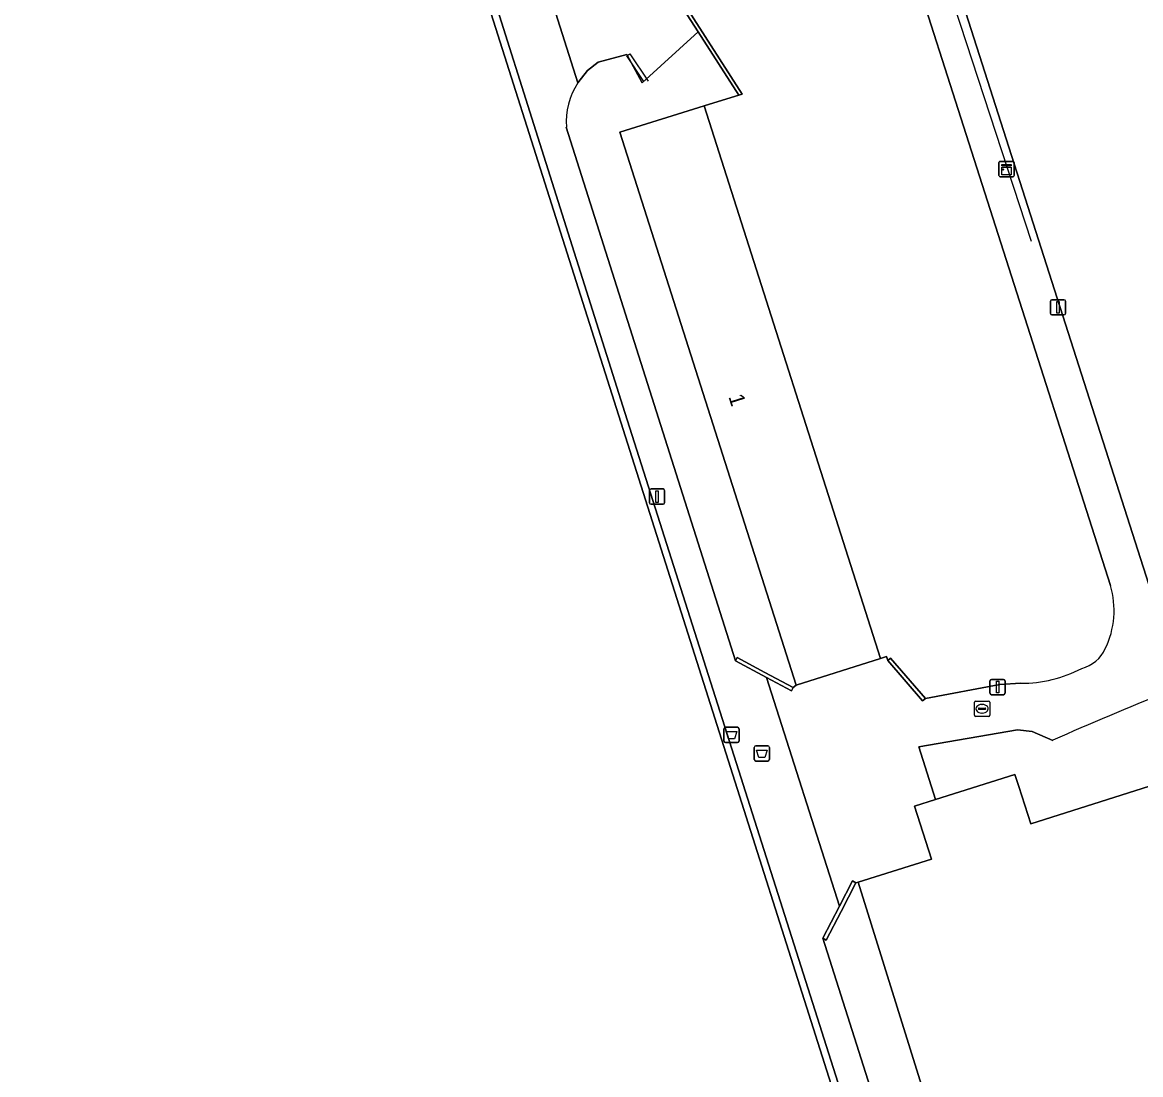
# Model space of a CAD drawing. Extents: x 158086 to 159499, y 382904 to 383981.
# Drawn here: x 159068.8 to 159142, y 383103.4 to 383172.2 of the extents above; entities that cross this region are included whole.
import ezdxf

# ---------------------------------------------------------------- set-up
doc = ezdxf.new("R2010")
doc.units = 0
for name, color, linetype in [('IMGEO_Afvalbak', 7, 'Continuous'), ('IMGEO_Hek', 7, 'Continuous'), ('IMGEO_Kast', 7, 'Continuous'), ('IMGEO_Kolk', 7, 'Continuous'), ('IMGEO_Lichtmast', 7, 'Continuous'), ('IMGEO_Muur', 7, 'Continuous'), ('IMGEO_Pand', 7, 'Continuous'), ('IMGEO_Pand_nummerreeks', 7, 'Continuous'), ('IMGEO_Terreindeel_gesloten', 7, 'Continuous'), ('IMGEO_Voetpad_open', 7, 'Continuous')]:
    doc.layers.add(name, color=color, linetype=linetype)

msp = doc.modelspace()

# ---------------------------------------------------------------- linework, layer by layer
at = {"layer": 'IMGEO_Afvalbak'}
for p, q in [((159114.732, 383125.181), (159114.732, 383125.981)), ((159114.732, 383125.981), (159114.732, 383125.181)), ((159114.832, 383126.081), (159115.622, 383126.081)), ((159115.622, 383126.081), (159114.832, 383126.081)), ((159115.722, 383125.981), (159115.722, 383125.181)), ((159115.722, 383125.181), (159115.722, 383125.981)), ((159115.622, 383125.081), (159114.832, 383125.081)), ((159114.832, 383125.081), (159115.622, 383125.081)), ((159116.715, 383123.97), (159116.715, 383124.77)), ((159116.715, 383124.77), (159116.715, 383123.97)), ((159116.815, 383124.87), (159117.605, 383124.87)), ((159117.605, 383124.87), (159116.815, 383124.87)), ((159117.705, 383124.77), (159117.705, 383123.97)), ((159117.705, 383123.97), (159117.705, 383124.77)), ((159117.605, 383123.87), (159116.815, 383123.87)), ((159116.815, 383123.87), (159117.605, 383123.87))]:
    msp.add_line(p, q, dxfattribs=at)
for points in [[(159114.875, 383125.795), (159115.579, 383125.795), (159115.43, 383125.325), (159115.024, 383125.325), (159114.875, 383125.795)], [(159116.858, 383124.584), (159117.562, 383124.584), (159117.413, 383124.114), (159117.007, 383124.114), (159116.858, 383124.584)]]:
    msp.add_lwpolyline(points, dxfattribs=at)
for centre, start, end in [((159114.832, 383125.981), 90, 180), ((159114.832, 383125.981), 90, 180), ((159115.622, 383125.981), 0, 90), ((159115.622, 383125.981), 360, 90), ((159114.832, 383125.181), 180, 270), ((159114.832, 383125.181), 180, 270), ((159115.622, 383125.181), 270, 0), ((159115.622, 383125.181), 270, 0), ((159116.815, 383124.77), 90, 180), ((159116.815, 383124.77), 90, 180), ((159117.605, 383124.77), 0, 90), ((159117.605, 383124.77), 360, 90), ((159116.815, 383123.97), 180, 270), ((159116.815, 383123.97), 180, 270), ((159117.605, 383123.97), 270, 0), ((159117.605, 383123.97), 270, 0)]:
    msp.add_arc(centre, 0.1, start, end, dxfattribs=at)
at = {"layer": 'IMGEO_Hek'}
for points in [[(159093.966, 383191.844), (159108.125, 383147.064), (159126.439, 383089.532), (159057.655, 383067.6), (159045.555, 383105.615)], [(159127.081, 383181.524), (159134.816, 383157.855)]]:
    msp.add_lwpolyline(points, dxfattribs=at)
at = {"layer": 'IMGEO_Kast'}
for p, q in [((159132.793, 383163.072), (159133.634, 383163.072)), ((159133.634, 383163.072), (159132.793, 383163.072)), ((159132.718, 383162.147), (159132.718, 383162.988)), ((159132.718, 383162.988), (159132.718, 383162.147)), ((159133.718, 383162.997), (159133.718, 383162.156)), ((159133.718, 383162.156), (159133.718, 383162.997)), ((159133.643, 383162.072), (159132.802, 383162.072)), ((159132.802, 383162.072), (159133.643, 383162.072))]:
    msp.add_line(p, q, dxfattribs=at)
for points in [[(159132.913, 383162.862), (159133.513, 383162.862), (159133.513, 383162.777), (159132.913, 383162.777), (159132.913, 383162.862)], [(159132.913, 383162.687), (159133.513, 383162.687), (159133.513, 383162.198), (159132.913, 383162.198), (159132.913, 383162.687)]]:
    msp.add_lwpolyline(points, dxfattribs=at)
msp.add_circle((159132.997, 383162.536), 0.0377, dxfattribs=at)
for centre, start, end in [((159132.796, 383162.994), 92.4484, 184.28452), ((159132.796, 383162.994), 92.4484, 184.28452), ((159133.64, 383162.994), 2.4484, 94.28452), ((159133.64, 383162.994), 2.4484, 94.28452), ((159132.796, 383162.15), 182.4484, 274.28452), ((159132.796, 383162.15), 182.4484, 274.28452), ((159133.64, 383162.15), 272.4484, 4.28452), ((159133.64, 383162.15), 272.4484, 4.28452)]:
    msp.add_arc(centre, 0.0779, start, end, dxfattribs=at)
at = {"layer": 'IMGEO_Kolk'}
for p, q in [((159131.111, 383126.866), (159131.111, 383127.718)), ((159131.186, 383127.792), (159132.038, 383127.792)), ((159131.37, 383127.286), (159131.37, 383127.298)), ((159131.808, 383127.249), (159131.41, 383127.249)), ((159131.413, 383127.335), (159131.811, 383127.335)), ((159131.599, 383127.572), (159131.624, 383127.572)), ((159131.854, 383127.298), (159131.854, 383127.286)), ((159132.112, 383127.718), (159132.112, 383126.866)), ((159132.038, 383126.792), (159131.186, 383126.792)), ((159131.622, 383127.012), (159131.597, 383127.012))]:
    msp.add_line(p, q, dxfattribs=at)
for points in [[(159131.111, 383126.866), (159131.111, 383127.718)], [(159131.186, 383127.792), (159132.038, 383127.792)], [(159132.112, 383127.718), (159132.112, 383126.866)], [(159132.038, 383126.792), (159131.186, 383126.792)]]:
    msp.add_lwpolyline(points, dxfattribs=at)
for centre, radius, start, end in [((159131.188, 383127.716), 0.0765, 91.55205, 178.44795), ((159131.188, 383127.716), 0.0765, 91.55205, 178.44795), ((159131.41, 383127.295), 0.0403, 85.87752, 175.75265), ((159131.407, 383127.285), 0.0366, 178.93798, 274.71019), ((159131.811, 383127.292), 0.043, 264.86636, 352.45326), ((159131.815, 383127.297), 0.0386, 1.73085, 96.63898), ((159132.036, 383127.716), 0.0765, 1.55205, 88.44795), ((159132.036, 383127.716), 0.0765, 1.55205, 88.44795), ((159131.188, 383126.868), 0.0765, 181.55205, 268.44795), ((159131.188, 383126.868), 0.0765, 181.55205, 268.44795), ((159132.036, 383126.868), 0.0765, 271.55205, 358.44795), ((159132.036, 383126.868), 0.0765, 271.55205, 358.44795)]:
    msp.add_arc(centre, radius, start, end, dxfattribs=at)
for centre, major_axis, ratio, start_param, end_param in [((159131.598, 383127.292), (-0.387, 0.002), 0.722429, 4.712389, 7.853982), ((159131.623, 383127.292), (-0.39, 0.002), 0.717154, 1.570796, 4.712389)]:
    msp.add_ellipse(centre, major_axis=major_axis, ratio=ratio, start_param=start_param, end_param=end_param, dxfattribs=at)
at = {"layer": 'IMGEO_Lichtmast'}
for p, q in [((159136.079, 383153.131), (159136.079, 383153.931)), ((159136.079, 383153.931), (159136.079, 383153.131)), ((159136.179, 383154.031), (159136.969, 383154.031)), ((159136.969, 383154.031), (159136.179, 383154.031)), ((159137.069, 383153.931), (159137.069, 383153.131)), ((159137.069, 383153.131), (159137.069, 383153.931)), ((159136.969, 383153.031), (159136.179, 383153.031)), ((159136.179, 383153.031), (159136.969, 383153.031)), ((159109.861, 383140.76), (159109.861, 383141.56)), ((159109.861, 383141.56), (159109.861, 383140.76)), ((159109.961, 383141.66), (159110.751, 383141.66)), ((159110.751, 383141.66), (159109.961, 383141.66)), ((159110.851, 383141.56), (159110.851, 383140.76)), ((159110.851, 383140.76), (159110.851, 383141.56)), ((159110.751, 383140.66), (159109.961, 383140.66)), ((159109.961, 383140.66), (159110.751, 383140.66)), ((159132.128, 383128.312), (159132.128, 383129.112)), ((159132.128, 383129.112), (159132.128, 383128.312)), ((159132.228, 383129.212), (159133.018, 383129.212)), ((159133.018, 383129.212), (159132.228, 383129.212)), ((159133.118, 383129.112), (159133.118, 383128.312)), ((159133.118, 383128.312), (159133.118, 383129.112)), ((159133.018, 383128.212), (159132.228, 383128.212)), ((159132.228, 383128.212), (159133.018, 383128.212))]:
    msp.add_line(p, q, dxfattribs=at)
for points in [[(159136.499, 383153.906), (159136.649, 383153.906), (159136.649, 383153.156), (159136.499, 383153.156), (159136.499, 383153.906)], [(159110.281, 383141.535), (159110.431, 383141.535), (159110.431, 383140.785), (159110.281, 383140.785), (159110.281, 383141.535)], [(159132.548, 383129.087), (159132.698, 383129.087), (159132.698, 383128.337), (159132.548, 383128.337), (159132.548, 383129.087)]]:
    msp.add_lwpolyline(points, dxfattribs=at)
for centre, start, end in [((159136.179, 383153.931), 90, 180), ((159136.179, 383153.931), 90, 180), ((159136.969, 383153.931), 0, 90), ((159136.969, 383153.931), 360, 90), ((159136.179, 383153.131), 180, 270), ((159136.179, 383153.131), 180, 270), ((159136.969, 383153.131), 270, 0), ((159136.969, 383153.131), 270, 0), ((159109.961, 383141.56), 90, 180), ((159109.961, 383141.56), 90, 180), ((159110.751, 383141.56), 0, 90), ((159110.751, 383141.56), 360, 90), ((159109.961, 383140.76), 180, 270), ((159109.961, 383140.76), 180, 270), ((159110.751, 383140.76), 270, 0), ((159110.751, 383140.76), 270, 0), ((159132.228, 383129.112), 90, 180), ((159132.228, 383129.112), 90, 180), ((159133.018, 383129.112), 0, 90), ((159133.018, 383129.112), 360, 90), ((159132.228, 383128.312), 180, 270), ((159132.228, 383128.312), 180, 270), ((159133.018, 383128.312), 270, 0), ((159133.018, 383128.312), 270, 0)]:
    msp.add_arc(centre, 0.1, start, end, dxfattribs=at)
at = {"layer": 'IMGEO_Muur'}
for points in [[(159108.126, 383179.653), (159107.9, 383179.523), (159113.046, 383171.536), (159115.707, 383167.406), (159115.915, 383167.47)], [(159119.252, 383128.672), (159117.412, 383129.655), (159115.585, 383130.632), (159115.476, 383130.428), (159117.513, 383129.34), (159119.143, 383128.468)], [(159125.627, 383130.608), (159125.451, 383130.457), (159127.724, 383127.808), (159127.902, 383127.956)], [(159122.391, 383114.048), (159123.359, 383115.921), (159123.139, 383116.034), (159122.284, 383114.381), (159121.202, 383112.288), (159121.422, 383112.174)]]:
    msp.add_lwpolyline(points, close=True, dxfattribs=at)
for points in [[(159108.375, 383169.96), (159108.569, 383170.11), (159109.766, 383168.313)], [(159109.481, 383168.286), (159108.375, 383169.96)]]:
    msp.add_lwpolyline(points, dxfattribs=at)
at = {"layer": 'IMGEO_Pand'}
msp.add_lwpolyline([(159113.435, 383166.704), (159107.924, 383164.97), (159119.462, 383128.834), (159124.967, 383130.586)], close=True, dxfattribs=at)
msp.add_lwpolyline([(159171.677, 383131.471), (159134.793, 383119.76), (159134.016, 383122.207), (159133.764, 383123.001), (159128.574, 383121.353), (159127.197, 383120.916), (159128.297, 383117.452), (159123.505, 383115.955), (159132.761, 383086.342), (159118.314, 383081.707), (159118.378, 383081.504), (159121.358, 383082.451), (159122.185, 383082.714), (159126.151, 383070.2), (159125.366, 383069.936), (159122.333, 383069.027), (159122.387, 383068.801), (159126.434, 383070.022), (159127.682, 383066.2), (159130.276, 383066.985), (159138.499, 383069.642), (159138.569, 383069.416), (159143.791, 383071.098)], dxfattribs=at)
at = {"layer": 'IMGEO_Terreindeel_gesloten'}
for points in [[(159224.58, 383233.873), (159185.281, 383221.286), (159184.386, 383221.001), (159181.525, 383220.089), (159180.574, 383219.786), (159165.688, 383214.968), (159164.669, 383214.641), (159161.812, 383213.726), (159160.86, 383213.421), (159136.883, 383205.771), (159136.521, 383205.653), (159121.589, 383200.782), (159143.574, 383132.142), (159246.571, 383165.223), (159235.831, 383198.766)], [(159093.966, 383191.844), (159093.702, 383192.677), (159024.774, 383170.651), (159036.947, 383132.672), (159037.074, 383132.711), (159038.281, 383128.79), (159038.215, 383128.69), (159044.288, 383109.626), (159044.443, 383109.573), (159045.681, 383105.654), (159045.555, 383105.615), (159057.655, 383067.6), (159126.439, 383089.532), (159108.125, 383147.064)], [(159093.36, 383192.082), (159025.463, 383170.406), (159046.059, 383105.549), (159058.021, 383068.168), (159125.835, 383089.834)], [(159093.36, 383192.082), (159125.835, 383089.834), (159058.021, 383068.168), (159046.059, 383105.549), (159025.463, 383170.406)], [(159123.505, 383115.955), (159123.359, 383115.921), (159122.391, 383114.048), (159121.422, 383112.174), (159121.202, 383112.288), (159124.728, 383101.18), (159128.806, 383087.772), (159117.43, 383084.219), (159117.635, 383083.661), (159118.314, 383081.707), (159132.761, 383086.342)]]:
    msp.add_lwpolyline(points, close=True, dxfattribs=at)
for points in [[(159140.005, 383135.341), (159124.966, 383182.347)], [(159107.9, 383179.523), (159108.126, 383179.653), (159115.915, 383167.47), (159115.707, 383167.406), (159114.068, 383166.903), (159113.435, 383166.704), (159124.967, 383130.586), (159125.369, 383130.714), (159125.451, 383130.457), (159125.627, 383130.608), (159127.902, 383127.956), (159132.784, 383128.867), (159134.147, 383128.959)], [(159107.924, 383164.97), (159113.435, 383166.704), (159114.068, 383166.903), (159115.707, 383167.406), (159113.046, 383171.536), (159109.379, 383168.2), (159108.377, 383170.064), (159106.505, 383169.548), (159105.805, 383169.02), (159105.167, 383168.195)], [(159104.423, 383165.308), (159115.476, 383130.428), (159115.585, 383130.632), (159117.412, 383129.655), (159119.252, 383128.672), (159119.462, 383128.834), (159107.924, 383164.97)], [(159136.233, 383125.228), (159134.896, 383125.809), (159133.93, 383125.912), (159127.478, 383124.793), (159128.574, 383121.353), (159133.764, 383123.001), (159134.016, 383122.207), (159134.793, 383119.76), (159171.677, 383131.471)]]:
    msp.add_lwpolyline(points, dxfattribs=at)
for centre, radius, start, end in [((159109.071, 383165.65), 4.66, 146.89324, 184.20459), ((159134.587, 383133.709), 5.659, 333.98369, 16.76109), ((159213.782, 382951.766), 190.008, 109.21608, 114.08765), ((159137.594, 383132.138), 2.269, 283.58057, 336.3145), ((159134.222, 383137.273), 8.314, 269.48632, 298.0164)]:
    msp.add_arc(centre, radius, start, end, dxfattribs=at)
at = {"layer": 'IMGEO_Voetpad_open'}
for points in [[(159235.831, 383198.766), (159246.571, 383165.223), (159143.574, 383132.142), (159121.589, 383200.782)], [(159103.308, 383194.879), (159097.332, 383192.938), (159105.167, 383168.195), (159105.805, 383169.02), (159106.505, 383169.548), (159108.377, 383170.064), (159109.379, 383168.2), (159113.046, 383171.536), (159107.9, 383179.523)], [(159105.167, 383168.195), (159097.332, 383192.938), (159096.942, 383194.171), (159023.026, 383170.55), (159034.595, 383134.324), (159033.953, 383133.432), (159043.25, 383104.464), (159055.525, 383065.672), (159055.84, 383064.666), (159055.93, 383064.378), (159057.976, 383065.027), (159111.34, 383081.965)], [(159123.931, 383184.753), (159124.481, 383183.712), (159124.966, 383182.347), (159140.005, 383135.341)], [(159111.34, 383081.965), (159111.431, 383081.679), (159117.635, 383083.661), (159117.43, 383084.219), (159128.806, 383087.772), (159124.728, 383101.18), (159121.202, 383112.288), (159122.284, 383114.381), (159117.513, 383129.34), (159115.476, 383130.428), (159104.423, 383165.308)], [(159134.147, 383128.959), (159132.784, 383128.867), (159127.902, 383127.956), (159127.724, 383127.808), (159125.451, 383130.457), (159125.369, 383130.714), (159124.967, 383130.586), (159119.462, 383128.834), (159119.252, 383128.672), (159119.143, 383128.468), (159117.513, 383129.34), (159122.284, 383114.381), (159123.139, 383116.034), (159123.359, 383115.921), (159123.505, 383115.955), (159128.297, 383117.452), (159127.197, 383120.916), (159128.574, 383121.353), (159127.478, 383124.793), (159133.93, 383125.912), (159134.896, 383125.809), (159136.233, 383125.228)]]:
    msp.add_lwpolyline(points, dxfattribs=at)
msp.add_lwpolyline([(159057.655, 383067.6), (159045.555, 383105.615), (159044.326, 383105.227), (159043.089, 383109.145), (159044.288, 383109.626), (159038.215, 383128.69), (159036.925, 383128.373), (159035.719, 383132.294), (159036.947, 383132.672), (159024.774, 383170.651), (159093.702, 383192.677), (159093.966, 383191.844), (159108.125, 383147.064), (159126.439, 383089.532)], close=True, dxfattribs=at)
for centre, radius, start, end in [((159109.071, 383165.65), 4.66, 146.89324, 184.20459), ((159134.587, 383133.709), 5.659, 333.98369, 16.76109), ((159213.782, 382951.766), 190.008, 109.21608, 114.08765), ((159137.594, 383132.138), 2.269, 283.58057, 336.3145), ((159134.222, 383137.273), 8.314, 269.48632, 298.0164)]:
    msp.add_arc(centre, radius, start, end, dxfattribs=at)

# ---------------------------------------------------------------- texts
at = {"layer": 'IMGEO_Pand_nummerreeks'}
msp.add_text('1', height=1, rotation=287.50938, dxfattribs=at).set_placement((159115.016, 383147.695))

doc.saveas('drawing.dxf')
